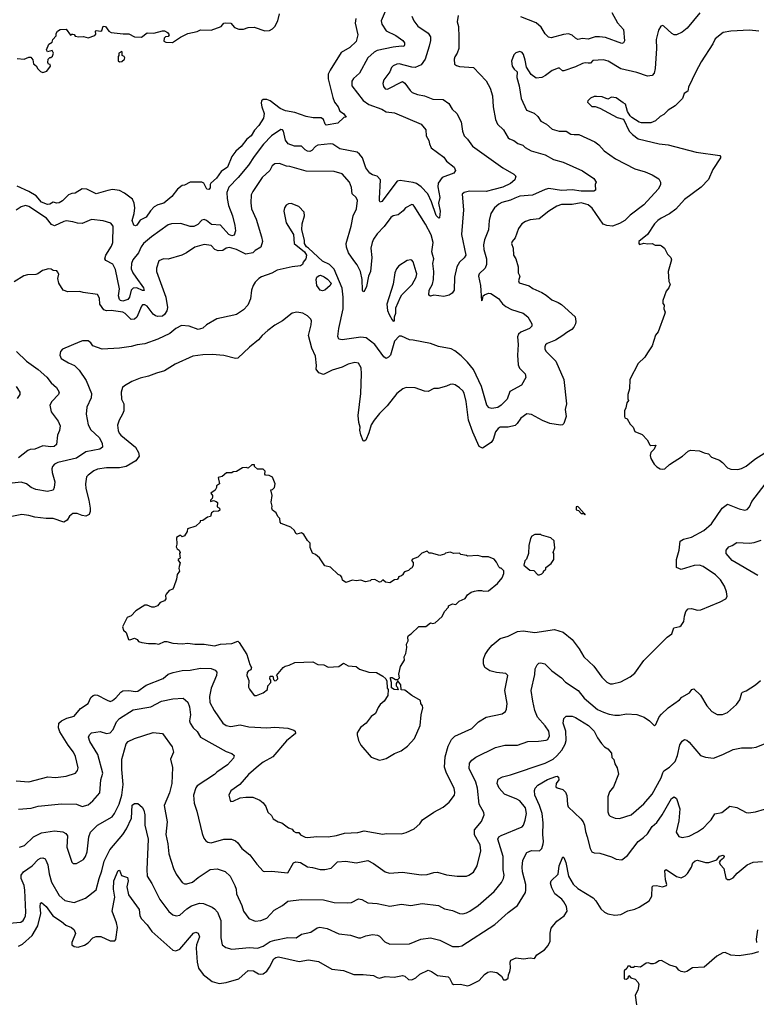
# Model space of a CAD drawing. Extents: x 1678431 to 1860718, y 384618 to 522882.
# Tile 425 of 473: x 1812176 to 1818523, y 458392 to 466874. Entities that reach past the tile are written whole.
import ezdxf

# ---------------------------------------------------------------- set-up
doc = ezdxf.new("R2010")
doc.units = 0

msp = doc.modelspace()

# ---------------------------------------------------------------- linework, layer by layer
at = {"layer": '0CON10XD'}
for points in [[(1815341.5, 466985), (1815291.1, 466865), (1815295.6, 466835), (1815335, 466778.6), (1815418, 466738), (1815476.7, 466695), (1815490.6, 466675), (1815493, 466657), (1815485, 466644.2), (1815464.5, 466645.5), (1815395, 466637.2), (1815255, 466607.9), (1815230, 466595), (1815176.7, 466545), (1815104, 466415), (1815051.1, 466368.9), (1815038.1, 466345), (1815038.6, 466305), (1815135, 466179.2), (1815185, 466144.4), (1815295, 466104.2), (1815335, 466081.4), (1815405, 466070.6), (1815635, 465975.8), (1815674.4, 465925), (1815678.6, 465875), (1815702, 465835), (1815705.8, 465805), (1815720.6, 465770.6), (1815829.4, 465689.4), (1815855, 465656), (1815918.8, 465605), (1815930, 465575), (1815916.8, 465553.2), (1815816.2, 465513.8), (1815781.1, 465465), (1815777.9, 465435), (1815796.5, 465343.5), (1815785.7, 465295), (1815798.6, 465225), (1815792.5, 465167.5), (1815786.2, 465163.8), (1815765, 465188.8), (1815724.7, 465304.7), (1815692.9, 465375), (1815634.8, 465434.8), (1815595, 465462.1), (1815565, 465472.5), (1815455, 465487.8), (1815427.2, 465482.8), (1815295, 465309.2), (1815282.9, 465302.9), (1815275.8, 465315), (1815275.5, 465335), (1815285.5, 465495), (1815256, 465526), (1815215, 465538.2), (1815192.8, 465552.7), (1815158.1, 465598.1), (1815128.5, 465685), (1815105, 465716.7), (1815082.7, 465732.7), (1814935, 465761.8), (1814875, 465801.1), (1814855, 465805.5), (1814745, 465793.3), (1814725, 465781.4), (1814693.6, 465746.4), (1814675, 465739.5), (1814655, 465741.8), (1814635, 465753.3), (1814605, 465785.6), (1814545, 465784.5), (1814490.6, 465805), (1814466, 465836), (1814448.6, 465915), (1814440, 465925), (1814425, 465927.1), (1814345, 465874.5), (1814277, 465803), (1814195, 465695.8), (1814148.8, 465621.2), (1814058.9, 465515), (1813977.6, 465432.4), (1813960.4, 465385), (1813962.5, 465335), (1813975.4, 465275), (1814010, 465185), (1814030.3, 465100.3), (1814035.4, 465054.6), (1814025, 465019.4), (1814005, 465012.6), (1813977.1, 465025), (1813905, 465103.9), (1813830, 465110), (1813785, 465145.7), (1813765, 465154), (1813745, 465148.8), (1813711.1, 465108.9), (1813675, 465091.5), (1813645, 465092.7), (1813565, 465119.4), (1813485, 465115.4), (1813455, 465106.4), (1813311.1, 465005), (1813242.5, 464945), (1813222.7, 464917.3), (1813200.4, 464865), (1813150, 464805), (1813139.3, 464775), (1813137.3, 464727.3), (1813149.6, 464695), (1813176.6, 464656.6), (1813242.7, 464565), (1813247.9, 464542.1), (1813235, 464541.1), (1813185, 464565.3), (1813155, 464562.3), (1813135.8, 464544.2), (1813121.8, 464485), (1813108.1, 464465), (1813065, 464450.6), (1813045, 464454.6), (1813034.7, 464465), (1813028.7, 464495), (1813035.4, 464555), (1813001.4, 464721.4), (1812977.1, 464767.1), (1812918.6, 464798.6), (1812908.1, 464815), (1812917.8, 464845), (1812967.6, 464922.4), (1812979.7, 464955), (1812980, 465095), (1812960.9, 465120.9), (1812895, 465140.5), (1812795.5, 465154.5), (1812715, 465119.2), (1812675, 465120.8), (1812634.2, 465134.2), (1812575, 465141.1), (1812555, 465137.3), (1812475, 465100), (1812448.9, 465108.9), (1812405.5, 465165.5), (1812255, 465265.4), (1812225, 465272.9), (1812188.8, 465261.2), (1812146.9, 465233.1)], [(1818035.5, 466934.5), (1817927.4, 466802.6), (1817885, 466767.5), (1817835, 466744.2), (1817815, 466744.2), (1817795, 466754), (1817725, 466818.8), (1817715, 466823.8), (1817700.8, 466819.2), (1817680, 466785), (1817660.8, 466705), (1817664.4, 466625), (1817651.4, 466455), (1817642.5, 466415), (1817625, 466394), (1817585, 466388.6), (1817495, 466419.5), (1817355, 466451.1), (1817247.2, 466517.2), (1817205, 466528.1), (1817115, 466523.1), (1817095, 466500), (1817075, 466499.6), (1817047.3, 466502.7), (1817025, 466497.8), (1816965, 466468.6), (1816865, 466434), (1816854, 466434), (1816826.1, 466456.1), (1816815, 466456.7), (1816765, 466436.2), (1816707.3, 466392.7), (1816675, 466376.2), (1816625, 466370), (1816582.3, 466402.3), (1816543.3, 466465), (1816532.5, 466525), (1816516.2, 466575), (1816505, 466591.2), (1816485, 466600), (1816451.2, 466588.8), (1816435, 466572.5), (1816412.3, 466517.7), (1816420, 466475), (1816437, 466447), (1816462.5, 466425), (1816460, 466375), (1816480, 466305), (1816495.6, 466195), (1816543.8, 466093.8), (1816609.1, 466069.1), (1816640, 466040), (1816665, 466001.4), (1816715, 465974.3), (1816765, 465932.2), (1816825, 465913.6), (1816885, 465912.7), (1816925, 465888.2), (1816954.4, 465884.4), (1816995, 465884.3), (1817132.4, 465822.4), (1817167.2, 465797.2), (1817212, 465745), (1817308.8, 465675), (1817475, 465590), (1817565, 465562.9), (1817626.8, 465536.8), (1817682.7, 465502.7), (1817698.8, 465475), (1817697.3, 465452.7), (1817678, 465415), (1817555, 465280.8), (1817435, 465190.8), (1817391.2, 465145), (1817345, 465118.1), (1817285, 465096.7), (1817235, 465100.6), (1817202.2, 465112.2), (1817110, 465250), (1817075, 465278.2), (1817015, 465296.8), (1816935, 465283.5), (1816845, 465282.7), (1816805, 465268.5), (1816734.7, 465225.3), (1816652.4, 465157.6), (1816575, 465149.4), (1816534.6, 465135.4), (1816504, 465115), (1816472.9, 465075), (1816444.3, 464995), (1816420.6, 464965), (1816413.3, 464945), (1816427.1, 464905), (1816430, 464845), (1816452, 464815), (1816470.6, 464745), (1816472, 464695), (1816486.2, 464665), (1816473.8, 464625), (1816478.3, 464608.3), (1816565, 464580.8), (1816598.7, 464558.7), (1816675, 464524.4), (1816712.3, 464502.3), (1816761.5, 464461.5), (1816815, 464439.5), (1816845, 464419.5), (1816961.4, 464315), (1816968.9, 464275), (1816965.6, 464255), (1816951.9, 464225), (1816934.2, 464205), (1816889.1, 464180.9), (1816856.9, 464153.1), (1816794.2, 464115), (1816720, 464085), (1816706.8, 464073.2), (1816700, 464055), (1816701.4, 464035), (1816712.5, 464015), (1816795, 463932), (1816865.6, 463775), (1816888.1, 463565), (1816875.6, 463515), (1816884.2, 463455), (1816863.8, 463395), (1816854.3, 463385.7), (1816835, 463381.1), (1816745, 463394.6), (1816681.2, 463421.2), (1816585, 463474.4), (1816545, 463479.2), (1816495, 463442.5), (1816463.8, 463396.2), (1816445, 463379.4), (1816385.4, 463364.6), (1816315, 463362.9), (1816298.3, 463351.7), (1816276.4, 463323.6)], [(1817278.6, 466935), (1817327.8, 466847.8), (1817379.8, 466789.8), (1817386.6, 466693.4), (1817378, 466675), (1817365, 466670), (1817225, 466719.6), (1817172, 466728), (1817135, 466725.4), (1817075, 466706.4), (1817025, 466713.1), (1816985, 466704.6), (1816965, 466713.8), (1816935, 466742.1), (1816905, 466751.9), (1816862.4, 466747.6), (1816755, 466718), (1816733.4, 466723.4), (1816705, 466753.8), (1816670.2, 466810.2), (1816625, 466846.7), (1816495, 466900)], [(1815955, 466910), (1815946.7, 466855), (1815955.9, 466815.9), (1815960.8, 466725), (1815958.6, 466625), (1815944.4, 466585), (1815924.4, 466555), (1815919.4, 466535), (1815922.5, 466492.5), (1815939.2, 466479.2), (1815965, 466472), (1816085, 466461.2), (1816195, 466348.8), (1816228.6, 466285), (1816248.7, 466218.7), (1816255.7, 466125), (1816276, 466015), (1816292.5, 465975), (1816344.3, 465925), (1816385, 465856.2), (1816395, 465849.2), (1816435, 465832.5), (1816468.7, 465808.7), (1816512.1, 465792.1), (1816532.4, 465772.4), (1816584.4, 465744.4), (1816705, 465709.4), (1816775, 465670.6), (1816857.6, 465647.6), (1817025, 465572.9), (1817123.3, 465505), (1817142.5, 465475), (1817133.3, 465455), (1817136.2, 465405), (1817122.7, 465397.3), (1817015, 465397.3), (1816935, 465408.4), (1816845, 465402.5), (1816735, 465419.6), (1816705, 465412.7), (1816595, 465361.8), (1816485, 465354.6), (1816443.4, 465336.6), (1816405, 465318.8), (1816331.1, 465298.9), (1816305.8, 465285), (1816267.1, 465255), (1816235.6, 465205), (1816220, 465145), (1816214.2, 465065), (1816181.1, 464978.9), (1816172.2, 464935), (1816175.6, 464895), (1816198.6, 464815), (1816199.2, 464765), (1816185.5, 464734.5), (1816133.9, 464686.1), (1816129.6, 464665), (1816147.3, 464585), (1816155, 464453.3), (1816165, 464462.5), (1816170, 464495), (1816180, 464505), (1816215, 464518.8), (1816235, 464516.2), (1816301.7, 464471.7), (1816337.3, 464427.3), (1816366.2, 464405), (1816415, 464378.6), (1816515, 464345.8), (1816553.3, 464315), (1816565.7, 464295.7), (1816588.8, 464255), (1816588.8, 464235), (1816568.8, 464215), (1816495, 464183.1), (1816474.6, 464165.4), (1816466.7, 464143.3), (1816472.3, 464075), (1816465.4, 463985), (1816470.9, 463900.9), (1816483.6, 463873.6), (1816530.8, 463825), (1816537.6, 463792.4), (1816501.2, 463725), (1816399.8, 463670.2), (1816375, 463606), (1816324.2, 463555), (1816295, 463532.5), (1816245.5, 463525.5), (1816221.3, 463531.3), (1816202.2, 463555), (1816156.3, 463715), (1816085, 463860.5), (1816035, 463924.5), (1815979.9, 463979.9), (1815925, 464023.1), (1815895, 464038.9), (1815785, 464057.9), (1815715, 464085.5), (1815565.9, 464114.1), (1815533.9, 464116.1), (1815465, 464148.8), (1815445, 464147.5), (1815405.8, 464104.2), (1815370, 463985), (1815355, 463965.8), (1815335, 463956), (1815315, 463971.2), (1815235.9, 464075.9), (1815162.6, 464132.6), (1815115, 464140), (1814955.7, 464115.7), (1814925, 464122), (1814916.9, 464145), (1814925.5, 464215), (1814962.9, 464385), (1814963.6, 464483.6), (1814955, 464562.5), (1814885, 464726.7), (1814846.7, 464765), (1814784.3, 464794.3), (1814665, 464907.5), (1814647, 464917), (1814631.2, 464945), (1814630, 464975), (1814607.5, 465065), (1814609.2, 465115), (1814628.8, 465185), (1814627.5, 465215), (1814582.5, 465265), (1814515, 465290), (1814492.7, 465287.3), (1814473, 465277), (1814458, 465255), (1814450.8, 465225), (1814471.4, 465125), (1814534, 465025), (1814542, 464945), (1814630, 464875), (1814646.4, 464846.4), (1814642, 464815), (1814617.5, 464785), (1814612.5, 464765), (1814595, 464753.8), (1814525, 464746), (1814395, 464718.1), (1814349.5, 464690.5), (1814260.9, 464659.1), (1814235.7, 464644.3), (1814205, 464614), (1814188.6, 464585), (1814173.3, 464545), (1814165, 464470), (1814141.2, 464415), (1814103.3, 464375), (1814045, 464336), (1814021.7, 464328.3), (1813875, 464298.6), (1813786.7, 464245), (1813753.6, 464216.4), (1813715, 464206), (1813635, 464234), (1813570.3, 464239.7), (1813522, 464215), (1813469.3, 464170.7), (1813367.6, 464122.4), (1813255, 464081.4), (1813187.3, 464072.7), (1813135, 464058), (1813035, 464044), (1812886.1, 464036.1), (1812807.5, 464065), (1812789.5, 464089.5), (1812765, 464107.5), (1812717, 464107), (1812695, 464100), (1812543.9, 464036.1), (1812526.7, 464015), (1812522.5, 463985), (1812533.3, 463955), (1812595, 463917.5), (1812648, 463895), (1812688.6, 463855), (1812748.5, 463765), (1812793.5, 463653.5), (1812793.1, 463616.9), (1812754.3, 463535.7), (1812750, 463475), (1812765.6, 463385), (1812789.8, 463339.8), (1812859.4, 463275), (1812887.8, 463225), (1812889.1, 463190.9), (1812866.5, 463173.5), (1812745, 463151.8), (1812665, 463098.5), (1812505, 463058.5), (1812475, 463044.3), (1812459.4, 463025), (1812453.1, 463005), (1812454.4, 462975), (1812477.3, 462892.7), (1812474, 462845), (1812465, 462822), (1812415, 462810.6), (1812315, 462827.5), (1812274.6, 462844.6), (1812233.3, 462875), (1812188.3, 462891.7), (1812085, 462877.5)], [(1815072.2, 466885), (1815065.7, 466845), (1815088.8, 466745), (1815075, 466687.5), (1815022, 466635), (1814946.9, 466593.1), (1814851.1, 466438.9), (1814834.3, 466405), (1814833.1, 466365), (1814872.9, 466205), (1814889.2, 466165), (1814919.2, 466125), (1814935.8, 466085.8), (1814965, 466066.7), (1814990, 466035), (1814969.3, 466030.7), (1814917.7, 465982.3), (1814817, 465967), (1814807.5, 465975), (1814793.6, 466013.6), (1814775, 466030), (1814705, 466028.8), (1814645, 466041.2), (1814545.6, 466075.6), (1814465, 466090), (1814420.1, 466110.1), (1814335, 466174.4), (1814305, 466186.9), (1814274.3, 466185.7), (1814260, 466175), (1814257.5, 466155), (1814261.4, 466125), (1814283.1, 466065), (1814277.8, 466025), (1814237.9, 465962.1), (1814198.5, 465921.5), (1814171.4, 465875), (1814134.1, 465845.9), (1814085, 465782.2), (1814039.6, 465740.4), (1814004.4, 465695), (1813967.1, 465605), (1813912.3, 465567.7), (1813871.5, 465508.5), (1813823.8, 465465), (1813816.2, 465455), (1813817.1, 465425), (1813805, 465412), (1813787.5, 465415), (1813762, 465465), (1813745, 465475.8), (1813645, 465475.6), (1813595, 465449.2), (1813574.5, 465445.5), (1813535.3, 465414.7), (1813487.6, 465352.4), (1813417.2, 465292.8), (1813365, 465279.5), (1813335, 465263.3), (1813302.1, 465227.9), (1813266.9, 465173.1), (1813215, 465148.8), (1813186, 465105), (1813175, 465098), (1813158, 465105), (1813145.6, 465145), (1813163.1, 465205), (1813167.5, 465255), (1813163.1, 465295), (1813147.4, 465327.4), (1813079.7, 465379.7), (1813035, 465401.9), (1812975, 465410.5), (1812934.2, 465404.2), (1812835, 465374.4), (1812753.3, 465415), (1812715, 465418.6), (1812655, 465381.4), (1812625, 465377.8), (1812595, 465365.6), (1812545, 465314.4), (1812515, 465296), (1812495, 465293.8), (1812465, 465303.8), (1812435, 465285.7), (1812416.7, 465283.3), (1812365, 465301.3), (1812317.2, 465357.2), (1812255, 465394.6), (1812155, 465439.5)], [(1813462.5, 466745), (1813455, 466730), (1813433, 466727), (1813420, 466715), (1813418.3, 466688.3), (1813435, 466680), (1813493, 466677), (1813562.5, 466725), (1813624.2, 466755.8), (1813705, 466772), (1813735, 466786), (1813825.6, 466784.4), (1813912.9, 466817.1), (1813935, 466843.3), (1813945, 466846), (1813995, 466843.3), (1814027.7, 466807.7), (1814065, 466792), (1814104.1, 466794.1), (1814145, 466807.1), (1814195, 466809.4), (1814287.9, 466777.9), (1814328.3, 466781.7), (1814355, 466794.3), (1814375.6, 466815), (1814401.1, 466865), (1814413.3, 466925)], [(1815556.2, 466905), (1815571.2, 466865), (1815607.6, 466817.6), (1815695, 466759.2), (1815715.5, 466725.5), (1815715.6, 466695), (1815704.4, 466645), (1815671.1, 466535), (1815634.6, 466485.4), (1815585, 466463.6), (1815555, 466465.5), (1815445, 466493.5), (1815425, 466491.4), (1815395, 466477.1), (1815378.3, 466461.7), (1815365.6, 466425), (1815312.5, 466355), (1815303.6, 466325), (1815309.6, 466299.6), (1815325, 466279.5), (1815345, 466275.4), (1815475, 466340.5), (1815495, 466328.1), (1815539.2, 466265), (1815558.3, 466248.3), (1815605, 466230), (1815665, 466219.2), (1815735, 466189.4), (1815825, 466185.6), (1815873.2, 466153.2), (1815903.2, 466103.2), (1815941.2, 466065), (1815980.8, 465995), (1815990.8, 465915), (1816005.8, 465875), (1816035.6, 465845), (1816078, 465785), (1816337.6, 465597.6), (1816434.5, 465544.5), (1816450, 465525), (1816443.3, 465495), (1816405, 465462.1), (1816339.5, 465430.5), (1816260.4, 465410.4)], [(1812155, 466540), (1812215, 466533.3), (1812255, 466552.5), (1812271.7, 466551.7), (1812287.7, 466527.7), (1812293.9, 466493.9), (1812317.7, 466477.7), (1812331.7, 466451.7), (1812355, 466427.5), (1812375, 466420), (1812408.8, 466431.2), (1812440, 466475), (1812438.3, 466488.3), (1812425, 466490), (1812417.5, 466505), (1812422.5, 466535), (1812435, 466550), (1812445, 466550), (1812459.3, 466560.7), (1812467.5, 466585), (1812455, 466610), (1812415, 466597.5), (1812407.5, 466615), (1812427, 466663), (1812455, 466680), (1812460, 466705), (1812490, 466735), (1812490, 466755), (1812502.5, 466775), (1812525, 466790), (1812575, 466792.5), (1812615, 466740), (1812625, 466750), (1812635, 466750), (1812646.4, 466746.4), (1812653, 466733), (1812685, 466726.7), (1812725, 466730), (1812767, 466717), (1812823, 466737), (1812831.7, 466748.3), (1812830, 466775), (1812835, 466780), (1812875, 466776.7), (1812885, 466782.5), (1812895, 466818.8), (1812915.8, 466815.8), (1812945, 466776.7), (1812965, 466763.3), (1813068.3, 466751.7), (1813115, 466753.8), (1813165, 466726), (1813225, 466722.5), (1813275, 466760), (1813333, 466757), (1813405, 466778.8), (1813425, 466778.8), (1813450, 466765), (1813462.5, 466745)], [(1818545, 466775.5), (1818465, 466784.5), (1818305, 466775.6), (1818236.8, 466763.2), (1818169.1, 466710.9), (1818147.5, 466665), (1818049.1, 466510.9), (1818002, 466425), (1817938.3, 466291.7), (1817931.7, 466258.3), (1817901.7, 466238.3), (1817887.5, 466195), (1817825, 466132.5), (1817763.3, 466095), (1817725, 466056.7), (1817695, 466040), (1817655, 466003.3), (1817615, 465986.7), (1817535, 465985.8), (1817513, 465993), (1817451.2, 466031.2), (1817435, 466047.5), (1817413, 466083), (1817395.8, 466145.8), (1817375, 466158.8), (1817315, 466200.8), (1817274.1, 466205.9), (1817245, 466190), (1817195, 466208.6), (1817145, 466212.5), (1817125, 466212), (1817095, 466198.8), (1817070, 466175), (1817067.5, 466165), (1817105, 466126.7), (1817135, 466126.7), (1817175, 466112), (1817323.2, 466033.2), (1817378.3, 466018.3), (1817428, 465915), (1817455, 465884), (1817505, 465847.5), (1817685, 465805.7), (1817765, 465797.1), (1818005, 465734.3), (1818207.5, 465705), (1818216, 465696), (1818213.3, 465685), (1818149.4, 465585), (1818111.5, 465498.5), (1818047.4, 465432.6), (1817903.1, 465325), (1817828.7, 465241.3), (1817775, 465202.5), (1817702, 465165), (1817675.7, 465145), (1817647.1, 465115), (1817584.2, 465025), (1817511.2, 464965), (1817510, 464945), (1817517, 464937), (1817555, 464950), (1817585, 464943.3), (1817625, 464947.5), (1817650.7, 464930.7), (1817695, 464932.5), (1817705, 464927.5), (1817732.5, 464905), (1817757.5, 464855), (1817787.5, 464825), (1817792.5, 464805), (1817762.5, 464705), (1817768.3, 464618.3), (1817780, 464595), (1817770, 464565), (1817747.5, 464535), (1817717.5, 464455), (1817718.3, 464428.3), (1817730, 464415), (1817727.5, 464385), (1817736.7, 464355), (1817732.5, 464335), (1817676.7, 464185), (1817654.1, 464155.9), (1817626.7, 464065), (1817586.4, 464003.6), (1817561.7, 463968.3), (1817505, 463912.5), (1817433.8, 463775), (1817430, 463695), (1817416.7, 463645), (1817417, 463607), (1817422.5, 463595), (1817407.5, 463575), (1817399.3, 463530.7), (1817387.5, 463505), (1817387.5, 463455), (1817390, 463445), (1817410, 463435), (1817435, 463390), (1817463, 463363), (1817477, 463327), (1817540, 463300), (1817582.5, 463255), (1817605, 463212.5), (1817615, 463207.5), (1817658.3, 463208.3), (1817642.5, 463175), (1817613.3, 463145), (1817608.8, 463121.2), (1817615, 463093.3), (1817644, 463045), (1817665, 463023.8), (1817695, 463006.2), (1817715, 463002), (1817735, 463006.2), (1817775, 463041.2), (1817885.8, 463114.2), (1817935, 463156.7), (1817957, 463167), (1818035, 463160), (1818073, 463143), (1818110, 463135), (1818137.5, 463105), (1818205, 463078.8), (1818230.7, 463060.7), (1818275, 463012.5), (1818305, 463001.4), (1818365, 463000), (1818395, 463008.1), (1818435, 463027.5), (1818511.2, 463088.8), (1818596.2, 463143.8)], [(1813035, 466512.5), (1813055, 466513.8), (1813080, 466535), (1813082.5, 466545), (1813076.4, 466556.4), (1813060, 466565), (1813060, 466595), (1813055, 466600), (1813030, 466585), (1813030, 466565), (1813023.3, 466556.7), (1813025, 466520), (1813035, 466512.5)], [(1816260.4, 465410.4), (1816195, 465394.7), (1816053.1, 465396.9), (1816005, 465384.3), (1815987.9, 465372.1), (1815998.9, 465235), (1815982, 465025), (1816019.5, 464845), (1816006.7, 464823.3), (1815965, 464784.6), (1815942, 464745), (1815922.5, 464655), (1815918.9, 464545), (1815901.4, 464518.6), (1815877.8, 464502.2), (1815830, 464490), (1815745, 464500), (1815715, 464492.5), (1815701.6, 464501.6), (1815704.7, 464545), (1815732.9, 464595), (1815742.9, 464635), (1815745.4, 464705), (1815734.7, 464775.3), (1815744.5, 464815), (1815735, 464842.9), (1815728.4, 464875), (1815740, 464955), (1815721.9, 465021.9), (1815672.4, 465112.4), (1815575, 465267.5), (1815565, 465280), (1815555, 465282.5), (1815500, 465255), (1815481.4, 465228.6), (1815437.8, 465192.2), (1815395, 465184.4), (1815375, 465170.6), (1815317.3, 465092.7), (1815255, 465029.4), (1815225, 464982.5), (1815212.1, 464955), (1815201.1, 464905), (1815210.5, 464825), (1815199.1, 464705), (1815182.5, 464665), (1815165.4, 464574.6), (1815145, 464533.3), (1815135, 464530), (1815129.2, 464545), (1815127.5, 464635), (1815112.3, 464705), (1815085, 464763.1), (1815055, 464801.1), (1815009.7, 464865), (1814992.2, 464915), (1814990.3, 464945), (1815032.9, 465095), (1815048.2, 465185), (1815076.7, 465245), (1815087.3, 465317.3), (1815075, 465343.3), (1815041.2, 465375), (1815035, 465430), (1815018, 465475), (1814955.7, 465545.7), (1814885, 465565.6), (1814645, 465570), (1814505, 465610), (1814475, 465613.1), (1814415, 465635.6), (1814375, 465631.9), (1814351.4, 465615), (1814330, 465575), (1814265.8, 465515), (1814186, 465395), (1814170.8, 465365), (1814167.5, 465297.5), (1814173.3, 465245), (1814213.1, 465155), (1814260.6, 465005), (1814267.1, 464965), (1814254.2, 464915), (1814206, 464885), (1814186.2, 464865), (1814125, 464853.8), (1814045, 464895.4), (1813985, 464910.5), (1813955, 464906.7), (1813925, 464885.6), (1813885, 464881.9), (1813856, 464895), (1813825, 464929.2), (1813765, 464936.7), (1813685, 464916), (1813614.1, 464865.9), (1813573.9, 464846.1), (1813455, 464811.2), (1813415, 464813.3), (1813375, 464797.5), (1813354.2, 464735), (1813355.7, 464705), (1813434.6, 464485), (1813449.1, 464395), (1813442.9, 464365), (1813424.5, 464335), (1813405, 464321.8), (1813365, 464316.8), (1813345, 464322.5), (1813326.6, 464336.6), (1813275, 464407.5), (1813255, 464418.5), (1813235, 464416.7), (1813224.7, 464405.3), (1813185, 464312.2), (1813165, 464293.8), (1813135, 464292.9), (1813085, 464343.2), (1813065, 464353.6), (1812965, 464369.2), (1812925, 464366.7), (1812900, 464375), (1812866.9, 464425), (1812864, 464475), (1812845, 464506.7), (1812723.9, 464523.9), (1812693.6, 464533.6), (1812591.2, 464531.2), (1812550, 464545), (1812513.3, 464605), (1812503.3, 464645), (1812513, 464683), (1812503, 464703), (1812495, 464710), (1812465, 464713.3), (1812445.9, 464725.9), (1812425, 464728.8), (1812372.5, 464715), (1812333.6, 464686.4), (1812315, 464680), (1812242.3, 464677.7), (1812212.3, 464667.7), (1812127.5, 464615)], [(1815395, 464277.5), (1815405, 464280), (1815406.2, 464315), (1815417.5, 464345), (1815417.3, 464392.7), (1815456.5, 464483.5), (1815470, 464505), (1815557, 464593), (1815593.3, 464655), (1815597.5, 464685), (1815593, 464703), (1815565, 464787.5), (1815555, 464803.3), (1815545, 464806.7), (1815515, 464798.8), (1815443.3, 464755), (1815421.7, 464728.3), (1815408.6, 464695), (1815393.1, 464595), (1815339.2, 464425), (1815345, 464370), (1815358.8, 464335), (1815385, 464287.5), (1815395, 464277.5)], [(1814785, 464538.8), (1814765, 464543.8), (1814736.2, 464585), (1814731.2, 464635), (1814736.7, 464655), (1814755, 464670), (1814767, 464673), (1814800.5, 464660.5), (1814829.5, 464639.5), (1814860, 464605), (1814850, 464585), (1814805, 464543.8), (1814785, 464538.8)], [(1816276.4, 463323.6), (1816255, 463256.7), (1816237.8, 463232.2), (1816165, 463184.4), (1816135, 463198.8), (1816080.6, 463320.6), (1816042.9, 463425), (1816021.8, 463585), (1816006.2, 463656.2), (1815995, 463676), (1815965, 463703.8), (1815927.7, 463727.7), (1815905, 463733.3), (1815885, 463732.5), (1815855, 463717.5), (1815783, 463697), (1815743.6, 463696.4), (1815695, 463672.5), (1815663, 463673), (1815585, 463702.5), (1815505, 463706.7), (1815476.4, 463693.6), (1815425, 463653.3), (1815341.3, 463548.7), (1815275, 463482), (1815229.2, 463425), (1815205.8, 463385), (1815185.5, 463314.5), (1815157.7, 463252.3), (1815145, 463243.3), (1815135, 463247.5), (1815115, 463297.5), (1815107.5, 463337.5), (1815108.6, 463365), (1815097.8, 463405), (1815091.9, 463465), (1815114.3, 463654.3), (1815120, 463825), (1815116.9, 463875), (1815095.5, 463915.5), (1815065, 463922), (1815005, 463906), (1814955, 463882), (1814867.5, 463855), (1814795, 463818.8), (1814752.5, 463832.5), (1814731.2, 463865), (1814734.2, 463895), (1814724.3, 463975), (1814694.2, 464045), (1814663.8, 464155), (1814688.6, 464245), (1814689.1, 464279.1), (1814684, 464295), (1814655, 464324), (1814615, 464345.7), (1814565, 464354.2), (1814524.6, 464345.4), (1814440.6, 464279.4), (1814375, 464242.9), (1814313, 464197), (1814264.2, 464155), (1814235, 464115.8), (1814155.5, 464054.5), (1814055, 463959.2), (1814035, 463954.3), (1813935, 463982.2), (1813835, 463989.1), (1813753.6, 463986.4), (1813667.5, 463975), (1813515, 463905.6), (1813425, 463849.2), (1813355, 463830), (1813285, 463802.2), (1813215, 463786.7), (1813142.8, 463757.2), (1813079.1, 463720.9), (1813062.5, 463705), (1813051.4, 463665), (1813054.3, 463605), (1813072.5, 463565), (1813072.9, 463505), (1813062.5, 463475), (1813032.9, 463425), (1813019.4, 463380.6), (1813023.1, 463335), (1813033.5, 463313.5), (1813048.1, 463295), (1813175, 463192.5), (1813200.6, 463145), (1813205.5, 463114.5), (1813175.7, 463075), (1813094.7, 463025.3), (1813035, 463014.6), (1812925, 463013.1), (1812845, 463001.5), (1812815, 462987.8), (1812765, 462952), (1812752.9, 462935), (1812743.2, 462876.8), (1812746.9, 462835), (1812772.7, 462735), (1812782.5, 462665), (1812783.2, 462636.8), (1812775, 462611.2), (1812745, 462598), (1812715, 462602.5), (1812671.7, 462621.7), (1812635, 462620), (1812605, 462597.5), (1812585, 462564.2), (1812555, 462545.8), (1812465, 462576.5), (1812405, 462576.9), (1812305, 462588.9), (1812255, 462604.3), (1812195, 462612.9), (1812095, 462593.1)], [(1812148.9, 464015), (1812235, 463931.4), (1812335, 463861.4), (1812410.8, 463795), (1812447.5, 463747.5), (1812493.8, 463705), (1812515.8, 463665), (1812510.8, 463645), (1812451.9, 463585), (1812434.4, 463555), (1812447.8, 463495), (1812507.5, 463415), (1812524, 463375), (1812518.1, 463335), (1812501.4, 463295), (1812494.2, 463215), (1812472.5, 463197.5), (1812445, 463194.6), (1812375, 463202.7), (1812305, 463174.2), (1812265, 463172), (1812246.6, 463163.4), (1812165, 463100)], [(1812145.8, 463715), (1812175.8, 463665), (1812176.2, 463645), (1812155, 463610)], [(1815275, 460496.7), (1815300.7, 460500.7), (1815315, 460503.8), (1815335, 460510), (1815406.4, 460553.6), (1815462.5, 460575), (1815516.7, 460615), (1815578.3, 460681.7), (1815626, 460795), (1815636.2, 460885), (1815650, 460945), (1815647.5, 460965), (1815633.3, 460985), (1815628.3, 461008.3), (1815555, 461052.5), (1815495, 461100), (1815462.5, 461102.5), (1815460, 461145), (1815435, 461180), (1815420, 461155), (1815420, 461135), (1815428.3, 461128.3), (1815438.3, 461101.7), (1815403, 461103), (1815378.3, 461118.3), (1815380, 461165), (1815370, 461195), (1815371.7, 461208.3), (1815385, 461207.5), (1815415, 461190), (1815435, 461190), (1815450, 461205), (1815442.5, 461235), (1815458.3, 461301.7), (1815491.7, 461358.3), (1815487.5, 461385), (1815502.5, 461415), (1815512.5, 461465), (1815507.5, 461495), (1815522.5, 461525), (1815520, 461555), (1815525, 461570), (1815550, 461585), (1815615, 461647.5), (1815675, 461647.5), (1815715, 461677.5), (1815735, 461672.5), (1815755, 461677.5), (1815816.1, 461733.9), (1815837.5, 461775), (1815870, 461815), (1815870, 461825), (1815905, 461842.5), (1815935, 461837.5), (1815963.9, 461866.1), (1816013, 461887), (1816035, 461920), (1816065, 461942.5), (1816095, 461952.5), (1816125, 461957.5), (1816155, 461957.5), (1816175, 461950), (1816215.9, 461954.1), (1816293.9, 462016.1), (1816332.5, 462065), (1816347.5, 462105), (1816347, 462127), (1816325, 462150), (1816315, 462150), (1816305, 462160), (1816285, 462202.5), (1816265, 462227.5), (1816215, 462247.5), (1816165, 462247.5), (1816125, 462257.5), (1816035, 462252.5), (1816025, 462260), (1815978.3, 462268.3), (1815965, 462277.5), (1815917, 462277), (1815885, 462286.7), (1815845, 462280), (1815835, 462270), (1815795, 462260), (1815725, 462280), (1815705, 462280), (1815685, 462300), (1815678.3, 462291.7), (1815641.7, 462278.3), (1815607, 462243), (1815561.7, 462228.3), (1815552.5, 462215), (1815567, 462197), (1815567.5, 462175), (1815555, 462150), (1815543, 462147), (1815525, 462130), (1815491.7, 462118.3), (1815480, 462105), (1815480, 462095), (1815467, 462083), (1815440, 462075), (1815440, 462065), (1815428.3, 462051.7), (1815405, 462050), (1815365, 462022.5), (1815328.3, 462028.3), (1815305, 462050), (1815288.3, 462031.7), (1815275, 462030), (1815235, 462052.5), (1815205, 462050), (1815195, 462040), (1815155, 462032.5), (1815115, 462047.5), (1815075, 462040), (1815045, 462047.5), (1814985, 462027.5), (1814957.5, 462045), (1814951.7, 462071.7), (1814940, 462085), (1814920, 462095), (1814855, 462157.5), (1814805, 462170), (1814759.3, 462239.3), (1814726.1, 462266.1), (1814698.3, 462278.3), (1814678.3, 462328.3), (1814677.5, 462365), (1814657, 462387), (1814625, 462440), (1814605, 462452.5), (1814565, 462442.5), (1814555, 462447.5), (1814542.5, 462475), (1814513, 462503), (1814430, 462535), (1814420, 462545), (1814417, 462577), (1814400, 462595), (1814387, 462627), (1814355, 462650), (1814347.5, 462665), (1814352.5, 462685), (1814343, 462717), (1814350, 462775), (1814340, 462825), (1814355, 462827.5), (1814372.5, 462845), (1814377.5, 462875), (1814353, 462933), (1814325, 462947.5), (1814295, 462950), (1814288.3, 462958.3), (1814290, 462985), (1814275, 463002.5), (1814225, 463002.5), (1814200, 463025), (1814198.3, 463038.3), (1814175, 463040), (1814145, 463010), (1814127.5, 463017.5), (1814095, 463013.3), (1814045, 462982.5), (1814015, 462980), (1814005, 462970), (1813958.3, 462971.7), (1813920.7, 462939.3), (1813885, 462930), (1813897.5, 462875), (1813871.7, 462858.3), (1813872.5, 462845), (1813859.3, 462820.7), (1813823, 462797), (1813837.5, 462775), (1813837.5, 462765), (1813835, 462750), (1813820, 462735), (1813820, 462725), (1813845, 462732.5), (1813870, 462725), (1813880, 462715), (1813878.3, 462678.3), (1813897.5, 462665), (1813901.7, 462648.3), (1813889.3, 462640.7), (1813845, 462637.5), (1813830, 462625), (1813820, 462595), (1813795, 462590), (1813755, 462560), (1813731.7, 462558.3), (1813730, 462545), (1813695, 462510), (1813621.7, 462488.3), (1813620, 462465), (1813595, 462427.5), (1813575, 462420), (1813565, 462430), (1813555, 462430), (1813527.5, 462415), (1813530, 462355), (1813523.6, 462333.6), (1813532.5, 462315), (1813550, 462305), (1813560, 462285), (1813552.5, 462275), (1813557.5, 462235), (1813540, 462225), (1813540, 462215), (1813557.5, 462195), (1813550, 462165), (1813547, 462147), (1813552.5, 462125), (1813532.5, 462095), (1813527.5, 462055), (1813505, 461990), (1813495, 461970), (1813465, 461957.5), (1813437.5, 461925), (1813432.5, 461915), (1813436.2, 461885), (1813425, 461867.5), (1813385, 461852.5), (1813362.5, 461825), (1813335, 461812.5), (1813313.6, 461813.6), (1813275, 461830), (1813255, 461830), (1813177, 461783), (1813135, 461740), (1813102.5, 461725), (1813062.5, 461645), (1813070, 461615), (1813092.5, 461595), (1813112.5, 461535), (1813125, 461532.5), (1813165, 461546.2), (1813187.5, 461535), (1813198.3, 461518.3), (1813228.3, 461508.3), (1813285, 461501.2), (1813345, 461502), (1813375, 461496.2), (1813425, 461516.7), (1813445, 461518.8), (1813495, 461503.8), (1813575, 461498.8), (1813624.1, 461504.1), (1813686.1, 461493.9), (1813765, 461494), (1813855, 461480.8), (1813905, 461495.8), (1814005, 461502), (1814055, 461520), (1814068.3, 461508.3), (1814133.3, 461405), (1814158.3, 461318.3), (1814172.5, 461295), (1814166.4, 461273.6), (1814147.5, 461265), (1814135, 461250), (1814133.8, 461225), (1814150.7, 461180.7), (1814148.8, 461125), (1814155, 461107.5), (1814195, 461052.5), (1814215, 461053.3), (1814275, 461076.7), (1814310, 461105), (1814313.3, 461136.7), (1814340, 461165), (1814340, 461185), (1814330, 461195), (1814335, 461220), (1814358.3, 461218.3), (1814361.7, 461191.7), (1814375, 461180), (1814387, 461183), (1814400, 461195), (1814397, 461217), (1814390, 461225), (1814447.5, 461295), (1814463.8, 461306.2), (1814497, 461313), (1814547, 461337), (1814703, 461343), (1814745, 461320), (1814796.1, 461316.1), (1814835, 461297.5), (1814927, 461303), (1814965, 461330), (1815005, 461307.5), (1815075, 461302.5), (1815105, 461280), (1815185, 461253.3), (1815251.7, 461251.7), (1815305, 461220), (1815330, 461195), (1815340, 461175), (1815343, 461117), (1815350, 461105), (1815347, 461053), (1815316.7, 461005), (1815282.5, 460975), (1815265, 460950), (1815243, 460897), (1815205, 460872.5), (1815160, 460815), (1815111.7, 460778.3), (1815085, 460730), (1815083.3, 460715), (1815096.7, 460665), (1815116.7, 460625), (1815205, 460522.5), (1815275, 460496.7)], [(1812145, 460318.6), (1812255, 460309.4), (1812419.3, 460350.7), (1812484.5, 460345.5), (1812575, 460356.9), (1812657.5, 460385), (1812675, 460407.5), (1812679.4, 460430.6), (1812658, 460528), (1812640.6, 460565), (1812594.1, 460624.1), (1812520.5, 460740.5), (1812511.1, 460775), (1812514.4, 460815), (1812535, 460833.3), (1812583.4, 460856.6), (1812645, 460874.3), (1812700.4, 460939.6), (1812765.6, 460985), (1812790, 461035), (1812807.8, 461052.2), (1812825, 461057.8), (1812845, 461054.4), (1812925, 461014.5), (1812955, 461002.2), (1812975, 461009.1), (1813005, 461032.5), (1813048, 461082), (1813065, 461091.8), (1813115, 461094.7), (1813175, 461086.8), (1813195, 461090.9), (1813265, 461142.7), (1813411.8, 461198.2), (1813454.6, 461235.4), (1813498.7, 461251.3), (1813575, 461267.9), (1813645, 461270.5), (1813735, 461288.9), (1813825, 461284.4), (1813859.7, 461269.7), (1813874.2, 461254.2), (1813870.6, 461225), (1813827.1, 461115), (1813810, 461045), (1813815, 460993.3), (1813852.8, 460922.8), (1813925.4, 460815.4), (1813955, 460795.6), (1813995, 460786.5), (1814075, 460799.6), (1814151.3, 460781.3), (1814305, 460774.4), (1814375, 460780.9), (1814485, 460770), (1814538.8, 460755), (1814550, 460745), (1814551.2, 460725), (1814475, 460661.4), (1814357.1, 460522.9), (1814275, 460477.8), (1814235, 460446.9), (1814147.8, 460372.2), (1814074.2, 460285.8), (1813995, 460230), (1813976.7, 460195), (1813988.3, 460148.3), (1813995, 460140), (1814015, 460142.5), (1814075, 460171.2), (1814125, 460176.7), (1814185, 460176.2), (1814245, 460151.2), (1814275, 460127.5), (1814295.9, 460095.9), (1814315, 460047.5), (1814345, 460017.5), (1814360.5, 459990.5), (1814404.1, 459964.1), (1814435, 459956.7), (1814491.7, 459911.7), (1814525, 459900), (1814533.9, 459883.9), (1814555, 459872.5), (1814581.7, 459871.7), (1814595, 459852.5), (1814635, 459832.5), (1814655, 459830), (1814735, 459837.5), (1814835, 459834.4), (1814905.9, 459845.9), (1814974.2, 459865.8), (1815088.3, 459871.7), (1815145, 459885.8), (1815305, 459858.8), (1815335, 459863.8), (1815465, 459862), (1815505, 459871.2), (1815575, 459903.8), (1815625, 459946.7), (1815647.7, 459982.3), (1815745, 460047.5), (1815825, 460090), (1815877.4, 460132.6), (1815922.5, 460195), (1815926.8, 460216.8), (1815918.6, 460255), (1815853.5, 460385), (1815837.3, 460435), (1815841.5, 460525), (1815867.5, 460617.5), (1815895.5, 460674.5), (1815925, 460702.9), (1816070.9, 460769.1), (1816128, 460825), (1816195, 460865.6), (1816332.5, 460895), (1816361.2, 460915), (1816371.2, 460935), (1816375.7, 460985), (1816355.7, 461095), (1816381.2, 461225), (1816365, 461242), (1816285, 461249.4), (1816226.7, 461265), (1816183.7, 461293.7), (1816173.3, 461325), (1816173.3, 461365), (1816186.9, 461405), (1816215, 461448), (1816246, 461485), (1816317.4, 461542.6), (1816385, 461563.8), (1816465, 461604.4), (1816515, 461610), (1816614.6, 461595.4), (1816785, 461620), (1816857.8, 461597.8), (1816937.1, 461535), (1816995.8, 461455), (1817036.7, 461385), (1817124.4, 461305), (1817190.7, 461210.7), (1817235, 461168.9), (1817265, 461153.1), (1817285, 461152.2), (1817355, 461171.1), (1817435, 461213.1), (1817476.3, 461243.7), (1817555, 461354.2), (1817756.2, 461555), (1817793.8, 461585), (1817813.6, 461636.4), (1817863.9, 461646.1), (1817875, 461656.7), (1817898.8, 461691.2), (1817903.8, 461735), (1817916.7, 461775), (1817935, 461800), (1817965, 461803.3), (1818015, 461788.8), (1818045, 461790), (1818210.7, 461859.3), (1818260, 461885), (1818272.5, 461905), (1818266.4, 461946.4), (1818250, 461995), (1818215, 462050), (1818171.4, 462091.4), (1818065, 462164.4), (1818035, 462175.5), (1817987.6, 462172.4), (1817875, 462137.5), (1817834.4, 462154.4), (1817835.8, 462225), (1817858.1, 462305), (1817867, 462383), (1817895, 462400), (1817963.6, 462416.4), (1818071.4, 462475), (1818138.1, 462531.9), (1818227.5, 462665), (1818275, 462700), (1818305, 462690.6), (1818375, 462660), (1818425, 462649.2), (1818445, 462653.8), (1818463.4, 462676.6), (1818484.2, 462725), (1818598.2, 462871.8)], [(1817045, 462610), (1817048.3, 462618.3), (1817040, 462620), (1816995, 462672.5), (1816985, 462680), (1816971.7, 462678.3), (1816971.7, 462651.7), (1816990, 462645), (1817015, 462620), (1817040, 462620), (1817045, 462610)], [(1816641.7, 462091.7), (1816655, 462092.5), (1816675, 462100), (1816690, 462115), (1816690, 462125), (1816708.3, 462141.7), (1816710, 462155), (1816755, 462190), (1816777.5, 462225), (1816777.5, 462275), (1816772.5, 462285), (1816787.5, 462325), (1816782.5, 462375), (1816780, 462385), (1816751.7, 462411.7), (1816673, 462433), (1816665, 462440), (1816615, 462440), (1816590, 462425), (1816577.5, 462405), (1816562.5, 462345), (1816560, 462275), (1816541.7, 462228.3), (1816528.3, 462211.7), (1816520, 462175), (1816571.7, 462131.7), (1816605, 462130), (1816641.7, 462091.7)], [(1818536.4, 462086.4), (1818315.8, 462215), (1818263.8, 462275), (1818263.3, 462305), (1818285, 462333.3), (1818315.9, 462344.1), (1818355, 462370), (1818465, 462364.4), (1818505, 462371.9), (1818565, 462390)], [(1816093.5, 459853.5), (1816095.6, 459895), (1816155, 459966.2), (1816178.6, 460025), (1816174.2, 460045), (1816136.4, 460116.4), (1816120.4, 460255), (1816105, 460306), (1816050, 460425), (1816051.3, 460468.7), (1816070.8, 460495), (1816105, 460520), (1816275, 460604.3), (1816355, 460625.7), (1816465, 460625.8), (1816555, 460655.7), (1816645, 460658.1), (1816713.2, 460666.8), (1816728, 460675), (1816740.5, 460705), (1816734.7, 460744.7), (1816705, 460790), (1816638.1, 460865), (1816614.6, 460924.6), (1816597.9, 461005), (1816582.5, 461095), (1816615.4, 461234.6), (1816617.3, 461282.7), (1816633.8, 461316.2), (1816649.3, 461330.7), (1816665, 461333.8), (1816700, 461325), (1816761.2, 461265), (1816845, 461203.8), (1816877.8, 461167.8), (1816987.5, 461095), (1817040.8, 461030.8), (1817155, 460933.1), (1817205, 460907.8), (1817255, 460891.5), (1817305.5, 460884.5), (1817345.5, 460884.5), (1817405, 460895.6), (1817495, 460889.4), (1817555.5, 460865.5), (1817604.1, 460834.1), (1817645, 460792.5), (1817657, 460803), (1817685, 460867.5), (1817705, 460892.5), (1817762.5, 460945), (1817860, 461015), (1817882.7, 461037.3), (1817946.7, 461075), (1817967.5, 461105), (1817985, 461110), (1818043.3, 461055), (1818096.2, 460965), (1818138.8, 460915), (1818185, 460890), (1818232.3, 460887.7), (1818275, 460906.2), (1818353.3, 460975), (1818380, 461015), (1818397.5, 461075), (1818405, 461082.5), (1818435, 461093.3), (1818515, 461143.8), (1818558.3, 461181.7)], [(1812166.8, 460073.2), (1812275, 460083.5), (1812335, 460100), (1812535, 460119.4), (1812664.4, 460115.6), (1812715, 460097.8), (1812765, 460112.2), (1812807.1, 460145), (1812865.6, 460215), (1812875.5, 460325), (1812892.1, 460385), (1812848.5, 460545), (1812781.1, 460655), (1812770, 460695), (1812776.2, 460715), (1812795, 460732), (1812868, 460742), (1812925, 460725.6), (1812955, 460731.4), (1812980.2, 460759.8), (1813011.1, 460825), (1813035, 460854.5), (1813155, 460930), (1813306, 460954), (1813397, 461003), (1813495, 461024.5), (1813585, 461030), (1813625, 460996.2), (1813640, 460955), (1813646.4, 460885), (1813638.9, 460835), (1813644.3, 460815), (1813672, 460775), (1813705, 460741.2), (1813734.5, 460694.5), (1813955, 460570.8), (1814005, 460553.8), (1814023.8, 460535), (1814017.6, 460512.4), (1813965.8, 460455), (1813875, 460393.1), (1813855, 460373.1), (1813704, 460275), (1813692.4, 460257.6), (1813673.1, 460195), (1813678.6, 460125), (1813702.5, 460055), (1813748, 459865), (1813761.2, 459825), (1813780.3, 459800.3), (1813798.3, 459788.3), (1813825, 459782.9), (1813935, 459814.4), (1814000, 459815), (1814035, 459800.8), (1814055, 459784), (1814089.2, 459735), (1814159.8, 459679.8), (1814219.8, 459599.8), (1814275, 459540), (1814285, 459536), (1814345, 459540), (1814485, 459524.2), (1814535, 459610), (1814555, 459620), (1814595, 459612.9), (1814655, 459577.5), (1814698, 459572), (1814765, 459554.4), (1814805, 459554.4), (1814861.2, 459565), (1814915, 459619.2), (1814985, 459625.6), (1815075, 459610.5), (1815175, 459630), (1815225.4, 459605.4), (1815325, 459534.2), (1815362.7, 459522.7), (1815475, 459530.6), (1815635, 459508.6), (1815688.2, 459511.8), (1815745, 459528.1), (1815775, 459530), (1815855, 459508.6), (1815945, 459495.8), (1816025, 459497.5), (1816046.7, 459505), (1816085, 459532), (1816119.2, 459585), (1816148.1, 459715), (1816143.1, 459765), (1816093.5, 459853.5)], [(1812175, 459747.5), (1812218.6, 459761.4), (1812295, 459834.5), (1812365, 459870), (1812475, 459885.6), (1812546.8, 459876.8), (1812573.8, 459865), (1812587.5, 459845), (1812581.1, 459745), (1812625, 459616.7), (1812636.1, 459606.1), (1812665, 459604), (1812725, 459640), (1812743.4, 459666.6), (1812758.1, 459705), (1812772.9, 459835), (1812784.7, 459875.3), (1812845.8, 459935), (1812972.2, 460007.8), (1812993.1, 460035), (1813034.2, 460115.8), (1813055.4, 460195), (1813068.8, 460285), (1813056.2, 460415), (1813055.7, 460504.3), (1813063.8, 460533.8), (1813091.9, 460635), (1813110.8, 460655), (1813165, 460681.8), (1813325, 460734.4), (1813406.7, 460725), (1813490.7, 460610.7), (1813501.4, 460565), (1813476.7, 460505), (1813493.8, 460433.8), (1813485.5, 460295), (1813466, 460214), (1813419.5, 460105), (1813447.8, 459965), (1813434.5, 459855), (1813451.1, 459775), (1813459.7, 459689.7), (1813502.4, 459562.4), (1813524.4, 459514.4), (1813575, 459442), (1813595, 459430.8), (1813615, 459429.2), (1813663.8, 459445), (1813713.9, 459486.1), (1813816.6, 459553.4), (1813878.3, 459558.3), (1813947.6, 459537.6), (1813988.6, 459495), (1814030.6, 459415), (1814040.5, 459385), (1814043.3, 459343.3), (1814088.9, 459245), (1814105, 459196.2), (1814151.7, 459131.7), (1814205, 459110), (1814255, 459114.4), (1814305, 459135.8), (1814367.6, 459202.4), (1814440, 459245), (1814485, 459281.4), (1814605, 459294.4), (1814795, 459292.9), (1814885, 459268.6), (1814997.5, 459267.5), (1815035, 459270), (1815095, 459302), (1815125, 459294), (1815175, 459265.7), (1815255, 459260.6), (1815365, 459239.2), (1815465, 459254.2), (1815545, 459243.1), (1815645, 459261.9), (1815785, 459244.3), (1815835, 459215.8), (1815905, 459200), (1815965, 459174.3), (1815995, 459172.9), (1816025, 459180), (1816055, 459194.2), (1816125.8, 459245), (1816265.7, 459365), (1816327.2, 459442.8), (1816344.6, 459475.4), (1816350.6, 459505), (1816341.4, 459551.4), (1816341.5, 459665), (1816295.9, 459815.9), (1816304, 459835), (1816325, 459847.1), (1816505, 459920), (1816516.7, 459935), (1816532.4, 459977.6), (1816542.3, 460035), (1816534.5, 460085), (1816484.4, 460145), (1816460.7, 460160.7), (1816354, 460204), (1816307.1, 460255), (1816288.9, 460295), (1816297.9, 460332.1), (1816335, 460353.1), (1816405, 460368.9), (1816705, 460470.4), (1816772.9, 460505), (1816805, 460532.7), (1816847, 460583), (1816876.2, 460633.8), (1816886, 460665), (1816882.1, 460745), (1816858.9, 460815), (1816864.3, 460855)], [(1816864.3, 460855), (1816885, 460875.8), (1816935, 460874.4), (1816965, 460863.1), (1817078, 460795), (1817126.7, 460746.7), (1817155, 460686.7), (1817188.3, 460638.3), (1817215, 460610), (1817245, 460593.3), (1817276.7, 460555), (1817278.3, 460518.3), (1817295, 460500), (1817303, 460463), (1817325, 460430), (1817336, 460375), (1817291.2, 460265), (1817257.3, 460222.7), (1817245, 460180), (1817245, 460050), (1817253.6, 460023.6), (1817265, 460012.5), (1817307, 459997), (1817345, 459994.4), (1817446, 460025), (1817555, 460120.8), (1817626.1, 460203.9), (1817704, 460344), (1817717.7, 460387.7), (1817726, 460405), (1817775.8, 460435), (1817823.1, 460485), (1817843.3, 460535), (1817865, 460626.7), (1817885, 460660), (1817905, 460673.3), (1817925, 460668.8), (1817945, 460651.2), (1818043.3, 460535), (1818085, 460520), (1818155, 460514), (1818235, 460544.3), (1818325, 460588.1), (1818395, 460601.4), (1818485, 460602.5), (1818521.2, 460608.8), (1818629.5, 460650.5)], [(1812085, 459091.1), (1812185, 459100), (1812205, 459113.1), (1812215, 459128), (1812225.3, 459154.7), (1812227.8, 459185), (1812221.3, 459375), (1812213.5, 459415), (1812189.6, 459475), (1812189.6, 459505), (1812207.6, 459532.4), (1812284.7, 459585.3), (1812335, 459639.4), (1812355, 459652.2), (1812375, 459655.6), (1812395, 459645.7), (1812401.9, 459635), (1812418.5, 459595), (1812430.4, 459515), (1812448.8, 459445), (1812515, 459330.8), (1812565, 459285.6), (1812645, 459268.9), (1812742, 459308), (1812835, 459378), (1812860.4, 459475), (1812885, 459541.2), (1812904.2, 459625.8), (1812953.6, 459723.6), (1813065.6, 459855), (1813096.8, 459903.2), (1813138.8, 459995), (1813145, 460106.9), (1813165, 460121.2), (1813195, 460122.9), (1813230.2, 460090.2), (1813245.3, 460065.3), (1813253.8, 460025), (1813255.3, 459935.3), (1813281.5, 459815), (1813271.5, 459555), (1813275.5, 459495), (1813313.7, 459433.7), (1813384.6, 459294.6), (1813460.5, 459190.5), (1813495, 459162.5), (1813525, 459154.3), (1813555, 459161.4), (1813615.3, 459214.7), (1813655, 459239.5), (1813724.4, 459264.4), (1813760.6, 459260.6), (1813835, 459229.2), (1813855, 459215.8), (1813879.4, 459185), (1813909.1, 459115), (1813910, 458965), (1813920, 458905), (1813952.1, 458882.1), (1814005, 458867.5), (1814155, 458880.5), (1814225, 458876.5), (1814275, 458894.5), (1814335, 458933.5), (1814375, 458945.5), (1814485, 458967.1), (1814557.5, 458965), (1814605, 458995.6), (1814685, 459012.9), (1814739.7, 459050.3), (1814763, 459057), (1814825, 459044.4), (1814925, 458998.1), (1815025, 458987.1), (1815095, 458964), (1815115, 458964), (1815158.3, 458981.7), (1815215, 458994.4), (1815258.3, 458988.3), (1815275, 458978.8), (1815321.3, 458931.3), (1815365, 458910.8), (1815535, 458914.4), (1815632.5, 458955), (1815715, 458964.2), (1815795, 458944.4), (1815905, 458890.8), (1815959.1, 458890.9), (1815985, 458897.1), (1816270.6, 459079.4), (1816385, 459182.5), (1816465, 459243.8), (1816532.9, 459355), (1816537.8, 459375), (1816538.2, 459425), (1816509.7, 459535), (1816505.9, 459575), (1816511.2, 459635), (1816545, 459700), (1816585, 459717.8), (1816655.7, 459714.3), (1816674.2, 459735), (1816686.4, 459775), (1816690.4, 459795), (1816682.5, 459855), (1816686.6, 459955), (1816678.8, 460035), (1816655.8, 460105), (1816615.4, 460195), (1816611.2, 460235), (1816617.5, 460255), (1816640.6, 460279.4), (1816725, 460327.6), (1816795.7, 460355.7), (1816807.5, 460357.5), (1816818.6, 460348.6), (1816822, 460325), (1816799.2, 460295), (1816796.1, 460266.1), (1816806, 460256), (1816855, 460242.5), (1816880, 460220), (1816890.9, 460190.9), (1816895.7, 460115), (1816902.9, 460095), (1817010.7, 459990.7), (1817030, 459965), (1817043.1, 459935), (1817051.3, 459881.3), (1817066.9, 459835), (1817090.6, 459735), (1817106.9, 459706.9), (1817125, 459697.5), (1817175, 459694), (1817275, 459664), (1817315, 459642.5), (1817365, 459636.2), (1817414.5, 459675.5), (1817505, 459795.8), (1817551.8, 459828.2), (1817585, 459861.4), (1817626, 459924), (1817665, 459960), (1817712.7, 460025), (1817793.3, 460165), (1817815, 460180), (1817834.3, 460164.3), (1817862.9, 460075), (1817855.6, 459974.4), (1817832, 459875), (1817855, 459836.7), (1817885, 459828.8), (1817945, 459840.8), (1818015, 459877.1), (1818067.2, 459912.8), (1818112.5, 459957.5), (1818135, 459981.2), (1818165.8, 460034.2), (1818225, 460046), (1818295, 460098.8), (1818355, 460089.2), (1818435, 460044.3), (1818455, 460041.9), (1818515, 460051.5), (1818595, 460073.6)], [(1812165, 458892.5), (1812199.1, 458910.9), (1812284.6, 458985), (1812332.8, 459067.3), (1812358.8, 459175), (1812352.7, 459235), (1812356, 459264), (1812365, 459270), (1812405, 459234.3), (1812462.2, 459155), (1812536.9, 459106.9), (1812574.7, 459074.8), (1812622.5, 459055), (1812645.7, 459035), (1812657.6, 459002.4), (1812624, 458925), (1812626.2, 458905), (1812645, 458890), (1812680, 458885), (1812735, 458901.1), (1812765, 458921.4), (1812805, 458964), (1812835, 458977.5), (1812875, 458976), (1812955, 458938), (1812995, 458938.8), (1813005, 458950), (1813017.5, 459055), (1813010.8, 459095), (1812972.7, 459195), (1812987.3, 459272.7), (1812995.9, 459315), (1812984, 459385), (1812988, 459455), (1813024.4, 459545), (1813035, 459547.5), (1813053.1, 459503.1), (1813106, 459485), (1813110.5, 459455), (1813100.4, 459405), (1813114.5, 459335), (1813205, 459208), (1813211.5, 459155), (1813225, 459128.6), (1813275, 459075.8), (1813315, 459019.4), (1813495, 458858), (1813522.7, 458852.7), (1813555, 458868.1), (1813674, 459005), (1813695, 459014.2), (1813715, 459006.2), (1813724.5, 458975), (1813700.4, 458905), (1813696.2, 458875), (1813705.6, 458754.4), (1813715.8, 458705), (1813757.9, 458647.9), (1813835, 458589.2), (1813895, 458572.2), (1813955, 458578.9), (1814065, 458612.7), (1814145, 458684.5), (1814191.8, 458681.8), (1814235, 458655.8), (1814255, 458651.2), (1814275, 458656), (1814305, 458679.2), (1814328.5, 458711.5), (1814365, 458783.5), (1814383.8, 458796.2), (1814405, 458801.1), (1814585, 458761.8), (1814665.5, 458774.5), (1814750.9, 458760.9), (1814865, 458696), (1814965, 458682.9), (1815055, 458648.6), (1815135, 458650), (1815225, 458639.2), (1815255, 458622.9), (1815275, 458618.6), (1815325, 458632.5), (1815402.7, 458627.3), (1815475, 458639.2), (1815495, 458633.8), (1815526.7, 458605), (1815555, 458603.3), (1815590.7, 458619.3), (1815625, 458651.5), (1815695, 458685.7), (1815725, 458674.4), (1815775, 458640.5), (1815868.2, 458628.2), (1815878.9, 458618.9), (1815901.2, 458571.2), (1815915, 458562), (1815975, 458565.5), (1816035, 458551.1), (1816055, 458556.7), (1816135, 458596.9), (1816180.6, 458649.4), (1816210.5, 458669.5), (1816234.4, 458674.4), (1816285.9, 458665.9), (1816327.5, 458635), (1816345, 458602.5), (1816365, 458602.5), (1816383.6, 458616.4), (1816386.7, 458645), (1816400, 458675), (1816406.2, 458705), (1816400.8, 458755), (1816408.6, 458771.4), (1816455, 458791.9), (1816515.8, 458784.2), (1816575, 458792), (1816611.7, 458788.3), (1816632.3, 458817.7), (1816697.9, 458862.1), (1816729.6, 458900.4), (1816745.5, 458935), (1816746.6, 459005), (1816755, 459048.9), (1816805, 459109.5), (1816867.1, 459155), (1816892.5, 459195), (1816886.2, 459235), (1816865.3, 459275.3), (1816847.3, 459297.3), (1816788.1, 459345), (1816762.5, 459395), (1816750, 459435), (1816756.2, 459455), (1816816.3, 459513.7), (1816823.9, 459585), (1816855, 459663.8), (1816865, 459656.7), (1816882.7, 459612.7), (1816904.2, 459495), (1816945, 459428), (1816985, 459391.2), (1817118.8, 459308.8), (1817140, 459285), (1817182.5, 459215), (1817215, 459187.3), (1817245, 459173.1), (1817305, 459159.6), (1817355, 459166.2), (1817415, 459197.7), (1817475, 459210.9), (1817515, 459228.2), (1817599.2, 459285), (1817622.9, 459325), (1817626.4, 459403.6), (1817635, 459413.3), (1817663.6, 459416.4), (1817715, 459404), (1817750, 459415), (1817753.3, 459425), (1817741.2, 459465), (1817734, 459545), (1817745, 459553.3), (1817835, 459492.5), (1817875, 459482.5), (1817909.7, 459500.3), (1817929.3, 459520.7), (1817965.5, 459574.5), (1817975, 459610), (1817995, 459628.8), (1818016.1, 459633.9), (1818085, 459614.2), (1818115, 459614.2), (1818182, 459638), (1818205, 459668), (1818238.3, 459678.3), (1818245.9, 459665.9), (1818239.7, 459650.3), (1818211.2, 459628.8), (1818203.3, 459615), (1818213.3, 459595), (1818243, 459563), (1818259.5, 459479.5), (1818275, 459468.8), (1818295, 459468), (1818325, 459480.8), (1818358.6, 459521.4), (1818444.2, 459595), (1818495, 459616.9), (1818576.4, 459623.6)], [(1818534.3, 459035), (1818521.4, 458955), (1818525.8, 458925)], [(1818542.5, 458845), (1818485, 458828.1), (1818375, 458809.5), (1818305, 458815.8), (1818255, 458839.4), (1818235.8, 458835.8), (1818182.1, 458807.9), (1818075, 458711.5), (1817973.8, 458706.2), (1817925, 458674.2), (1817905, 458668), (1817875, 458676.2), (1817855, 458687.5), (1817835, 458712.5), (1817778.3, 458728.3), (1817705, 458768.8), (1817685, 458766.2), (1817655, 458747.5), (1817635, 458742.5), (1817615, 458740), (1817595, 458750), (1817573, 458747), (1817525, 458712.5), (1817475, 458717.5), (1817465, 458710), (1817445, 458710), (1817435, 458720), (1817415, 458720), (1817408.3, 458701.7), (1817385, 458680), (1817385, 458612.5), (1817405, 458610), (1817418.3, 458621.7), (1817425, 458640), (1817441.7, 458621.7), (1817479.3, 458609.3), (1817505, 458580), (1817511.7, 458561.7), (1817503.3, 458515), (1817479.3, 458470.7), (1817491.7, 458388.3)]]:
    msp.add_lwpolyline(points, dxfattribs=at)

doc.saveas('drawing.dxf')
